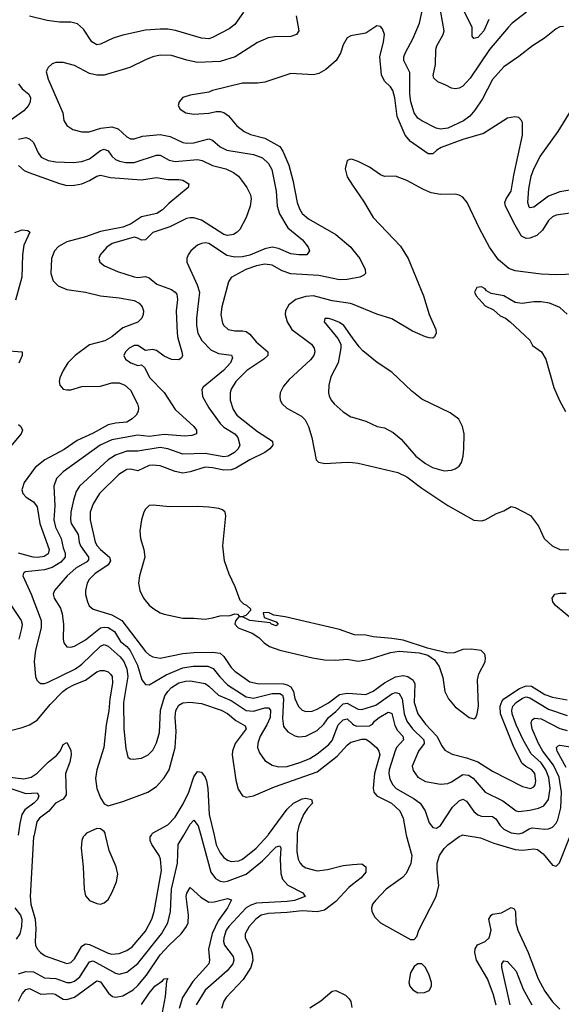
# Model space of a CAD drawing. Header units: inches. Extents: x 1834610 to 2027685, y 642842 to 774116.
# Tile 399 of 632: x 2008217 to 2011118, y 649093 to 654369. Entities that reach past the tile are written whole.
import ezdxf

# ---------------------------------------------------------------- set-up
doc = ezdxf.new("R2010")
doc.units = ezdxf.units.IN
doc.header["$MEASUREMENT"] = 0
for name, color, linetype in [('C0604', 7, 'Continuous'), ('C0605', 7, 'Continuous'), ('C0614', 7, 'Continuous'), ('C0615', 7, 'Continuous')]:
    doc.layers.add(name, color=color, linetype=linetype)

msp = doc.modelspace()

# ---------------------------------------------------------------- linework, layer by layer
at = {"layer": 'C0604', "color": 5}
for points, elevation in [([(2008210, 649256.8), (2008250, 649269.1), (2008290, 649266.9), (2008350, 649234.4), (2008410, 649230.5), (2008470, 649209.7), (2008490, 649209.3), (2008510, 649216.2), (2008539.6, 649240.4), (2008590, 649321.5), (2008610, 649325.1), (2008730, 649259.6), (2008750, 649254.4), (2008790, 649265.9), (2008850, 649311.3), (2008976.7, 649470), (2009010.9, 649530), (2009024.5, 649590), (2009030.3, 649710), (2009061.5, 649850), (2009065.6, 649950), (2009095.4, 650000)], 260), ([(2008293.7, 650000), (2008291.4, 649990), (2008273.4, 649670), (2008277.1, 649630), (2008299.7, 649550), (2008303.3, 649496.7), (2008300.1, 649430), (2008302.3, 649410), (2008310.9, 649390), (2008327.5, 649370), (2008353.1, 649353.1), (2008470, 649311.7), (2008490, 649317.4), (2008510, 649336.6), (2008550, 649404.7), (2008570, 649417.3), (2008590, 649414.2), (2008690, 649366.6), (2008710, 649362), (2008750, 649365.5), (2008790, 649382.1), (2008818.6, 649401.4), (2008890, 649484.8), (2008924.3, 649550), (2008937.8, 649590), (2008976.7, 649810), (2008971.7, 649870), (2008963.6, 649890), (2008924.6, 649950), (2008916.1, 649970), (2008915.7, 649990), (2008922, 650000)], 280), ([(2008565.9, 650000), (2008557, 649990), (2008549, 649970), (2008545.5, 649930), (2008556.1, 649830), (2008561.7, 649710), (2008570, 649674.8), (2008590.7, 649650), (2008630, 649632.7), (2008650, 649630.4), (2008670, 649636.4), (2008690, 649655.5), (2008710, 649690.6), (2008735.1, 649750), (2008742.4, 649790), (2008733.8, 649830), (2008696.4, 649916.4), (2008677.1, 650000)], 320), ([(2009186.3, 650000), (2009241.5, 649801.5), (2009266.4, 649766.4), (2009290, 649752.6), (2009310, 649749.6), (2009330, 649752.9), (2009430, 649791.3), (2009517.5, 649862.5), (2009590, 649936), (2009610, 649942.4), (2009615, 649930), (2009611.2, 649870), (2009614.7, 649794.8), (2009624.5, 649764.5), (2009652.2, 649732.2), (2009733.4, 649690), (2009746, 649670), (2009688.2, 649650), (2009650, 649644.3), (2009485.2, 649634.8), (2009454.9, 649625.1), (2009430, 649609.4), (2009337, 649510), (2009323.6, 649490), (2009309.4, 649450), (2009308.5, 649430), (2009314, 649410), (2009360.4, 649350), (2009363.3, 649330), (2009357.9, 649310), (2009327.7, 649272.3), (2009210, 649169.1), (2009162.7, 649090)], 260), ([(2009257.6, 650000), (2009270, 649947.2), (2009290, 649905.2), (2009310, 649879.8), (2009330, 649865.3), (2009350, 649858.9), (2009390, 649862), (2009410, 649870.7), (2009484.3, 649930), (2009547.6, 650000)], 280), ([(2009702.3, 650000), (2009701.9, 649910), (2009709.1, 649870), (2009718.7, 649850), (2009730, 649836.8), (2009750, 649824.3), (2009810, 649808.5), (2009865.4, 649814.6), (2009950, 649836.8), (2010000, 649841.6)], 280), ([(2010000, 649734.9), (2009980.2, 649719.8), (2009910, 649643.7), (2009850, 649597.2), (2009810, 649588), (2009730, 649594.7), (2009650, 649584.6), (2009550, 649579.7), (2009510, 649570.3), (2009481.5, 649550), (2009445.5, 649510), (2009423.9, 649470), (2009424.6, 649450), (2009453.1, 649393.2), (2009462.7, 649362.7), (2009465.3, 649330), (2009455.5, 649290), (2009413.2, 649226.8), (2009323.5, 649130), (2009309.4, 649110), (2009297.6, 649070)], 280), ([(2008210.4, 649110), (2008230, 649149.4), (2008250, 649171.9), (2008270, 649178.1), (2008330, 649146.8), (2008390, 649150.5), (2008406.8, 649146.7), (2008450, 649121), (2008470, 649118.2), (2008510, 649131.5), (2008630, 649219.1), (2008650, 649212.9), (2008693.1, 649153.1), (2008714.8, 649134.8), (2008731.3, 649131.4), (2008770, 649138.8), (2008824.7, 649170), (2008850, 649193.1), (2008896.7, 649250), (2008970, 649358.1), (2009017.5, 649410), (2009082.4, 649470), (2009111.2, 649510), (2009118.5, 649530), (2009120.9, 649570), (2009108.2, 649670), (2009111.6, 649688.4), (2009130, 649719.3), (2009186.4, 649666.4), (2009230, 649640.5), (2009258.6, 649641.4), (2009330, 649660.2), (2009352.1, 649652.1), (2009330.1, 649610), (2009280.5, 649539.5), (2009247.4, 649472.6), (2009228.4, 649388.4), (2009233.8, 649330), (2009230.2, 649310), (2009144.4, 649215.6), (2009089.3, 649130), (2009071.2, 649070)], 240), ([(2008191.1, 649610), (2008220.5, 649570), (2008229, 649550), (2008227.4, 649510), (2008217.5, 649470), (2008198.4, 649441.6)], 260), ([(2008868.9, 649091.1), (2008910, 649153.5), (2008940.2, 649190), (2008981.3, 649218.7), (2008990, 649230.3), (2009010, 649231.3), (2009003, 649217), (2008995.6, 649135.6), (2008979.4, 649050)], 220), ([(2009770, 649074.9), (2009830, 649112.4), (2009890, 649163.9), (2009910, 649166.9), (2009961.5, 649141.5), (2009982, 649122), (2009990, 649107.3), (2009996.1, 649076.1)], 280)]:
    msp.add_lwpolyline(points, dxfattribs=dict(at, elevation=elevation))
at = {"layer": 'C0605', "color": 5}
for points, elevation in [([(2009416.2, 654410), (2009370, 654343.5), (2009339.4, 654320.6), (2009250, 654273.7), (2009230, 654267.5), (2009190, 654270.5), (2009051.6, 654311.6), (2009010, 654318.9), (2008970, 654319.2), (2008890, 654312.4), (2008770, 654285.6), (2008717.6, 654270), (2008650, 654237.5), (2008630, 654235.4), (2008604.1, 654250), (2008559, 654319), (2008527.4, 654347.4), (2008490, 654356.8), (2008430, 654355.7), (2008364.5, 654364.5), (2008270, 654388.4)], 340), ([(2009697.9, 654390), (2009711.4, 654310), (2009699.1, 654290), (2009670, 654279.7), (2009581.8, 654278.2), (2009548.1, 654271.9), (2009490, 654248), (2009370.4, 654170), (2009290, 654145.7), (2009170, 654140.2), (2009112.3, 654152.3), (2009030, 654177.5), (2008970, 654179.4), (2008930, 654170.7), (2008890, 654154.8), (2008806.9, 654113.1), (2008670, 654072.2), (2008630, 654072.7), (2008590, 654081.8), (2008510, 654124.2), (2008450, 654140.7), (2008410, 654139.5), (2008390, 654132.3), (2008370, 654114), (2008361.7, 654098.3), (2008359.3, 654090), (2008370.3, 654050), (2008447.4, 653870), (2008454, 653830), (2008470, 653803), (2008501.3, 653781.3), (2008549.2, 653769.2), (2008589.2, 653769.2), (2008651.1, 653788.9), (2008710, 653795.5), (2008743.9, 653783.9), (2008790, 653740.9), (2008810, 653730.2), (2008830, 653731.3), (2008874.9, 653745.1), (2008970, 653753.9), (2009022.8, 653742.8), (2009090, 653711.5), (2009110, 653707.1), (2009150, 653709.6), (2009230, 653731.4), (2009250, 653723.9), (2009290, 653688.3), (2009327.2, 653670), (2009470, 653646.9), (2009516.9, 653630), (2009550, 653599.2), (2009567, 653566.9), (2009590.8, 653450.8), (2009595.9, 653370), (2009608.5, 653328.5), (2009653.4, 653253.4), (2009731.3, 653190), (2009761.7, 653150), (2009768.6, 653130), (2009754, 653110), (2009711.3, 653108.7), (2009670, 653115), (2009603.2, 653143.2), (2009570, 653149.9), (2009530, 653141.7), (2009450, 653106.9), (2009410, 653098.1), (2009370, 653096.1), (2009326.4, 653106.4), (2009250, 653157.8), (2009230, 653169.3), (2009210, 653173.6), (2009190, 653170.6), (2009170, 653160.7), (2009133.8, 653130), (2009118.5, 653110), (2009111.3, 653090), (2009111.3, 653070), (2009168.3, 652948.3), (2009179.5, 652910), (2009163.3, 652770), (2009164.2, 652730), (2009171.5, 652690), (2009193.1, 652650), (2009240.5, 652600.5), (2009281.2, 652581.2), (2009351.5, 652571.5), (2009357, 652557), (2009345.4, 652530), (2009308.1, 652490), (2009199.8, 652400.2), (2009192.4, 652387.6), (2009196.2, 652350), (2009229.4, 652290), (2009290, 652204.6), (2009310, 652185.1), (2009369.1, 652150), (2009384.7, 652130), (2009396.5, 652090), (2009387.1, 652070), (2009367.1, 652050), (2009332.8, 652030), (2009310, 652026.6), (2009210, 652044.4), (2009090, 652040.4), (2009010, 652069.9), (2008970, 652076.2), (2008850, 652056.7), (2008790, 652056.6), (2008730, 652034.9), (2008690, 652009.9), (2008537.6, 651870), (2008519, 651841), (2008504.5, 651795.5), (2008491.1, 651730), (2008488.7, 651690), (2008492.8, 651670), (2008529.6, 651610), (2008535.3, 651570), (2008543.4, 651550), (2008586.2, 651490), (2008585.6, 651474.4), (2008576.2, 651463.9), (2008517.3, 651430), (2008470.9, 651390), (2008402.9, 651310), (2008395.5, 651290), (2008400.7, 651270), (2008435.7, 651215.7), (2008444.8, 651184.8), (2008452.1, 651130), (2008449.3, 651050), (2008453.1, 651030), (2008470, 651008.9), (2008490, 651007.2), (2008510, 651013), (2008570, 651045.8), (2008650, 651109.6), (2008670, 651114.6), (2008690, 651112.1), (2008723.9, 651090), (2008757.5, 651037.5), (2008790.7, 651010.7), (2008808.7, 650988.7), (2008848, 650910), (2008871.9, 650831.9), (2008890, 650806.5), (2008910, 650805.2), (2009001.5, 650858.5), (2009090, 650895.7), (2009145.9, 650905.9), (2009225, 650905), (2009253, 650893), (2009288.2, 650848.2), (2009330, 650805.3), (2009430, 650741.2), (2009470, 650733.4), (2009570, 650758.6), (2009610, 650758.8), (2009623.6, 650750), (2009630.1, 650730), (2009624.6, 650624.6), (2009630, 650582), (2009652.3, 650552.3), (2009690, 650531.8), (2009710, 650527), (2009750.2, 650530.2), (2009810, 650560.4), (2009846.6, 650593.4), (2009871.2, 650630), (2009910, 650661.3), (2009950, 650703.6), (2009970, 650706.8), (2010000, 650690.8)], 360), ([(2010000, 654285.4), (2009990, 654283.7), (2009970, 654272.3), (2009950, 654234), (2009934.4, 654190), (2009911.1, 654150), (2009857.3, 654102.7), (2009819.5, 654080.5), (2009790, 654074.6), (2009670, 654080.6), (2009530, 654034.8), (2009489.8, 654029.8), (2009409.7, 654029.7), (2009249.3, 653990.7), (2009230, 653981.3), (2009130, 653964.2), (2009090, 653951.6), (2009070.6, 653930), (2009064.9, 653910), (2009076.3, 653890), (2009106.8, 653870), (2009150, 653862.3), (2009230, 653868.1), (2009270, 653876.9), (2009290, 653877.3), (2009310, 653871.4), (2009334.6, 653854.6), (2009380.4, 653800.4), (2009419.5, 653770), (2009453.9, 653753.9), (2009530, 653734.1), (2009609.7, 653689.7), (2009625.5, 653665.5), (2009658.2, 653590), (2009679.6, 653510), (2009703.2, 653390), (2009715.2, 653355.1), (2009730, 653330.2), (2009762.9, 653302.9), (2009910, 653218), (2009990.4, 653150.3), (2010000, 653138.2)], 380), ([(2008210, 654025.4), (2008230, 653998.8), (2008265.6, 653970), (2008275, 653950), (2008272.8, 653930), (2008264.2, 653910), (2008239.7, 653880.3), (2008082.6, 653770)], 340), ([(2008210, 653728.8), (2008250, 653737.6), (2008270, 653731.6), (2008290.5, 653710.5), (2008315.2, 653655.2), (2008331.9, 653631.9), (2008370, 653615.1), (2008410, 653607.8), (2008504.1, 653604.2), (2008550, 653609.5), (2008590, 653624.4), (2008650, 653667.8), (2008670, 653675.9), (2008690, 653667.5), (2008710, 653638), (2008730, 653620.9), (2008750.6, 653610.6), (2008784.9, 653604.9), (2008830, 653604.7), (2008950, 653642.9), (2008970, 653642.6), (2009017.3, 653617.3), (2009048.8, 653608.8), (2009170, 653620.7), (2009194.3, 653614.3), (2009250, 653588.7), (2009321.6, 653570), (2009361.3, 653550), (2009388.7, 653530), (2009404.6, 653510), (2009432.9, 653470), (2009452.4, 653430), (2009455.8, 653410), (2009451.5, 653370), (2009430.4, 653310), (2009395.1, 653244.9), (2009381.6, 653230), (2009361.8, 653218.2), (2009330, 653213.1), (2009310, 653218.2), (2009190, 653294.5), (2009150, 653307.9), (2009130, 653307.7), (2009110, 653303.2), (2009021.2, 653258.8), (2008930, 653228.5), (2008890, 653189.8), (2008870, 653187.2), (2008850, 653198.9), (2008830, 653203.9), (2008712.4, 653170), (2008682.8, 653150), (2008648.4, 653110), (2008641.6, 653090), (2008645.5, 653070), (2008670.8, 653050), (2008740.7, 653020.7), (2008830, 652992.1), (2008850, 652988.6), (2008890, 652993.4), (2008910, 652985.2), (2008951.8, 652951.8), (2009030, 652923.2), (2009050.1, 652910.1), (2009058, 652898), (2009063, 652870), (2009055, 652810), (2009060.1, 652690), (2009063.6, 652663.6), (2009085.8, 652590), (2009088.6, 652570), (2009083.4, 652556.6), (2009070, 652547.1), (2009030, 652549), (2008990, 652566.3), (2008950, 652596.5), (2008930, 652602.8), (2008890, 652595.8), (2008850, 652623.7), (2008830, 652622.6), (2008802.8, 652610), (2008782.8, 652590), (2008774.6, 652570), (2008784.2, 652550), (2008812.2, 652530), (2008850, 652516.5), (2008870, 652519.5), (2008886.2, 652506.2), (2008914.6, 652450), (2008991.1, 652371.1), (2009050, 652280.2), (2009149.1, 652190), (2009164.4, 652170), (2009163.1, 652150), (2009138.7, 652141.3), (2009101.8, 652138.2), (2008990, 652146.5), (2008910, 652135.3), (2008850, 652143.1), (2008710, 652118.3), (2008648.6, 652090), (2008450, 651946.8), (2008414.3, 651910), (2008399, 651870), (2008404.3, 651764.3), (2008400.1, 651690), (2008408.5, 651650), (2008438.3, 651590), (2008450, 651538.3), (2008461.2, 651510), (2008460.3, 651490), (2008437.3, 651462.7), (2008390, 651434.4), (2008350, 651420.6), (2008248.6, 651411.4), (2008237.3, 651402.7), (2008233.4, 651390), (2008277.9, 651290), (2008331.2, 651150), (2008331.3, 651110), (2008302.4, 650990), (2008293.8, 650930), (2008301.2, 650850), (2008309.3, 650829.3), (2008319.4, 650819.4), (2008330, 650812.9), (2008350, 650812.2), (2008370, 650818.6), (2008515.7, 650890), (2008550, 650915.8), (2008650, 651012.4), (2008670, 651021.6), (2008690, 651012.7), (2008754.5, 650954.5), (2008773.9, 650930), (2008791, 650890), (2008796.2, 650850), (2008772.5, 650710), (2008774.5, 650570), (2008784.5, 650464.5), (2008796.7, 650416.7), (2008808.6, 650408.6), (2008826.9, 650406.9), (2008870, 650411.8), (2008905.1, 650430), (2008930, 650455.8), (2008950, 650494.9), (2008966.4, 650550), (2008970.7, 650670), (2008994.7, 650745.3), (2009009.9, 650770), (2009030, 650790.9), (2009070, 650815.5), (2009105.1, 650825.1), (2009130, 650826.1), (2009210, 650811.6), (2009230, 650798.4), (2009281.1, 650750), (2009350, 650720.4), (2009430, 650666.7), (2009470, 650664), (2009530, 650682), (2009550, 650682.3), (2009559.8, 650670), (2009557.7, 650630), (2009539.9, 650590), (2009504.3, 650530), (2009492.1, 650492.1), (2009491, 650470), (2009500.8, 650440.8), (2009530, 650399.5), (2009570, 650374.9), (2009605.4, 650365.4), (2009650, 650367.6), (2009723, 650390), (2009770, 650409.6), (2009810, 650434.7), (2009870, 650482.6), (2009890, 650506.6), (2009923.1, 650590), (2009950, 650616.6), (2009970, 650622.5), (2010000, 650595.7)], 340), ([(2008210, 653587.5), (2008241.1, 653561.1), (2008265.5, 653550), (2008430, 653491.3), (2008470, 653481.6), (2008510, 653482), (2008550, 653490.1), (2008590, 653507.1), (2008630, 653531.5), (2008650, 653535.9), (2008704, 653524), (2008869.3, 653510.7), (2008950, 653524.1), (2009010, 653512.9), (2009070, 653512.9), (2009090, 653508.9), (2009122.4, 653490), (2009119.3, 653470), (2009016.2, 653383.8), (2008982.5, 653350), (2008951.2, 653330), (2008870, 653312.9), (2008810, 653273.9), (2008770, 653257.8), (2008650, 653234.8), (2008570, 653204.9), (2008470, 653178.3), (2008425.6, 653154.4), (2008402.6, 653130), (2008387.9, 653090), (2008384.2, 653010), (2008396.5, 652970), (2008423.7, 652943.7), (2008470, 652923.5), (2008569.6, 652909.6), (2008649.6, 652889.6), (2008750, 652879.6), (2008830, 652863.7), (2008856.5, 652850), (2008873.6, 652830), (2008879.7, 652810), (2008878.6, 652790), (2008870.2, 652770), (2008850, 652748), (2008770, 652718), (2008710.1, 652670), (2008672.3, 652647.7), (2008590, 652626.3), (2008513.2, 652570), (2008475.4, 652530), (2008449.4, 652490), (2008432, 652450), (2008428.2, 652430), (2008432.4, 652410), (2008450.2, 652390.1), (2008470, 652385.1), (2008490, 652386.5), (2008550, 652403.3), (2008650, 652405.1), (2008710, 652422.6), (2008750, 652423.5), (2008780.9, 652410), (2008810, 652384), (2008847.2, 652310), (2008852.8, 652290), (2008851.6, 652270), (2008840.2, 652250), (2008819.2, 652230), (2008790, 652212.1), (2008730, 652207.9), (2008690, 652197.9), (2008610, 652153), (2008525.5, 652114.5), (2008454.5, 652065.5), (2008351, 652010), (2008299, 651970), (2008241.7, 651890), (2008227.8, 651850), (2008232.9, 651830), (2008252.3, 651810), (2008290, 651785.5), (2008310, 651759.1), (2008324, 651670), (2008375, 651530), (2008370, 651507.2), (2008347.7, 651492.3), (2008313.2, 651486.8), (2008288.9, 651488.9), (2008210.1, 651509.9)], 320), ([(2010000, 653619.4), (2009990, 653622.7), (2009970, 653614), (2009960.4, 653570), (2009970, 653527.7), (2010000, 653483.1)], 420), ([(2008190, 653229.3), (2008230, 653242.9), (2008260, 653240), (2008271.2, 653231.2), (2008238.7, 653161.3), (2008231.3, 653108.7), (2008227.5, 652990), (2008194.2, 652865.8)], 280), ([(2010000, 652982.8), (2009970, 652977.1), (2009930, 652974.9), (2009818.4, 652998.4), (2009670, 653006.8), (2009623.3, 653023.3), (2009570, 653053.2), (2009530, 653059.5), (2009486, 653050), (2009428.9, 653030), (2009350, 652987.6), (2009335.3, 652964.7), (2009299, 652830), (2009293.5, 652790), (2009303.2, 652743.3), (2009310.2, 652730), (2009333, 652710), (2009370, 652701.3), (2009410, 652702.8), (2009430, 652698.8), (2009450, 652684), (2009483.9, 652643.9), (2009546.8, 652590), (2009545.5, 652570), (2009524.6, 652550), (2009432.9, 652490), (2009375.3, 652430), (2009350.1, 652389.9), (2009344.6, 652370), (2009344.1, 652330), (2009361.1, 652281.1), (2009380.7, 652250), (2009490, 652163.3), (2009571.4, 652111.4), (2009572.3, 652090), (2009556.4, 652070), (2009530.1, 652050), (2009448.8, 652011.1), (2009374, 651966), (2009350, 651956.3), (2009310, 651954.9), (2009250, 651968.7), (2009210, 651970.7), (2009130, 651945.9), (2009090, 651939.5), (2009050, 651947.9), (2008970, 651978.8), (2008930, 651982), (2008910, 651980.7), (2008850, 651952.1), (2008810, 651960.4), (2008790, 651958.8), (2008748.4, 651931.6), (2008644.2, 651830), (2008610, 651775.1), (2008595.1, 651730), (2008594.4, 651690), (2008622, 651570), (2008631.6, 651550), (2008649.1, 651530), (2008697.8, 651490), (2008703.6, 651470), (2008691.3, 651448.7), (2008619.8, 651400.2), (2008588.8, 651370), (2008577.9, 651350), (2008568.8, 651310), (2008568.9, 651288.9), (2008579.7, 651250), (2008588.9, 651228.9), (2008610.4, 651210), (2008710, 651180.5), (2008764.7, 651150), (2008890, 650984.1), (2008910, 650965.5), (2008930, 650954.5), (2008970, 650948.4), (2009090, 650972.7), (2009150, 650978.5), (2009250, 650980.8), (2009290, 650973.9), (2009310, 650956.2), (2009350, 650898.7), (2009370, 650877.6), (2009450, 650820.6), (2009490, 650812.2), (2009630, 650809.5), (2009650, 650805.3), (2009670, 650794.5), (2009684.1, 650770), (2009691.1, 650731.1), (2009709.3, 650689.3), (2009729.6, 650669.6), (2009750, 650662.1), (2009784.2, 650664.2), (2009810, 650674.2), (2009870, 650708.3), (2009930, 650753.7), (2009970, 650760.7), (2010000, 650758.4)], 380), ([(2010000, 652844.9), (2009989.3, 652849.3), (2009890, 652863.3), (2009790, 652889.6), (2009750, 652886.8), (2009695.3, 652870), (2009658.3, 652841.7), (2009640.6, 652810), (2009639.4, 652790), (2009648.8, 652750), (2009674.1, 652710), (2009779.8, 652630), (2009793.4, 652610), (2009797.1, 652590), (2009792.7, 652570), (2009773.7, 652546.3), (2009659.6, 652440.4), (2009630, 652405.3), (2009612.1, 652370), (2009609.5, 652350), (2009612.1, 652330), (2009622.7, 652310), (2009646.9, 652286.9), (2009725.5, 652245.5), (2009745.9, 652225.9), (2009763.3, 652190), (2009781.4, 652130), (2009804.2, 652010), (2009817.5, 651997.5), (2009851.2, 651991.1), (2009970, 651998.3), (2010000, 651995.9)], 420), ([(2010000, 652664.7), (2009952.7, 652730), (2009930, 652746), (2009890, 652762.7), (2009870, 652769), (2009851.6, 652768.4), (2009847.3, 652750), (2009921.6, 652661.6), (2009937.3, 652630), (2009937.3, 652610), (2009922, 652530), (2009883.9, 652456.1), (2009872.4, 652410), (2009870.4, 652370.4), (2009874.2, 652354.2), (2009885.5, 652330), (2009902, 652310), (2009950, 652267.7), (2009990, 652242), (2010000, 652238.9)], 440), ([(2008135.9, 652595.9), (2008230.6, 652590), (2008230.4, 652570.4), (2008212, 652528)], 280), ([(2008210, 652200.2), (2008222.3, 652190), (2008231.5, 652170), (2008225, 652150), (2008157.6, 652070)], 280), ([(2008170.5, 651230.5), (2008225.6, 651150), (2008230.1, 651130), (2008226.6, 651106.6), (2008212, 651050)], 320), ([(2010000, 651076.6), (2009930, 651101.5), (2009638, 651170), (2009578.9, 651178.9), (2009550, 651192.1), (2009521, 651190), (2009525.4, 651165.4), (2009590, 651142), (2009602, 651130), (2009595.3, 651124.7), (2009590, 651122), (2009566, 651130), (2009558, 651138), (2009450, 651149.4), (2009410, 651169), (2009390, 651169), (2009372.8, 651147.2), (2009368.7, 651130), (2009387, 651110), (2009462, 651082), (2009498.5, 651058.5), (2009527, 651030), (2009555.5, 651010), (2009610.8, 650990), (2009784.7, 650950), (2009850, 650939.5), (2009910, 650938), (2009970, 650942.8), (2010000, 650937.2)], 420), ([(2008110, 650545.5), (2008230, 650575.6), (2008270, 650591.1), (2008310, 650615.9), (2008380.4, 650699.6), (2008448.8, 650770), (2008470, 650786.1), (2008510, 650807), (2008570.2, 650829.8), (2008630, 650873.8), (2008650, 650881.4), (2008670, 650881.5), (2008690, 650873.8), (2008702.6, 650862.6), (2008711.6, 650850), (2008714.3, 650814.3), (2008699.7, 650730), (2008694.9, 650665.1), (2008679.9, 650590), (2008667.8, 650470), (2008629.3, 650350), (2008622.7, 650302.6), (2008630.1, 650250.1), (2008650, 650198.7), (2008670, 650168.2), (2008690, 650157), (2008770, 650180.2), (2008903.5, 650230), (2008950, 650260.6), (2008990, 650305.8), (2009017.1, 650350), (2009049.2, 650470), (2009054.5, 650554.5), (2009049.1, 650630.9), (2009052.5, 650667.5), (2009070, 650696.9), (2009090.5, 650709.4), (2009127.6, 650712.4), (2009190, 650704.6), (2009295.5, 650670), (2009330, 650651.6), (2009374.3, 650614.3), (2009424.5, 650584.5), (2009430.7, 650570), (2009371.6, 650490), (2009355.9, 650450), (2009354.3, 650430), (2009374, 650294), (2009386.6, 650246.6), (2009410, 650210.3), (2009430, 650203.2), (2009470, 650209.5), (2009581.1, 650258.9), (2009810, 650339.5), (2009917.9, 650422.1), (2009970, 650481.1), (2009990, 650497.4), (2010000, 650500.2)], 320), ([(2008150, 650312.7), (2008239.3, 650300.7), (2008278, 650310), (2008310, 650332.3), (2008369.7, 650390.3), (2008414.4, 650425.6), (2008434.5, 650450), (2008450, 650484.9), (2008470, 650495.5), (2008490, 650455.5), (2008493.3, 650430), (2008486.1, 650390), (2008462.1, 650330), (2008465.2, 650214.8), (2008450, 650193.2), (2008408.7, 650171.3), (2008372.4, 650127.6), (2008322.2, 650090), (2008309.6, 650070), (2008293.7, 650000)], 280), ([(2008922, 650000), (2008929, 650011), (2009010, 650054.4), (2009050, 650096.6), (2009092.9, 650167.1), (2009122.3, 650230), (2009150, 650312.8), (2009170, 650341.2), (2009190, 650337.5), (2009210, 650311.1), (2009218, 650290), (2009224.8, 650250), (2009231.6, 650110), (2009257.6, 650000)], 280), ([(2008016, 650000), (2008087.4, 650110), (2008104.1, 650150), (2008121.1, 650218.9), (2008127.4, 650232.6), (2008138.1, 650241.9), (2008150, 650248.4), (2008170, 650249.4), (2008250, 650223.4), (2008310, 650226.7), (2008320.2, 650210), (2008311.6, 650190), (2008293.4, 650170), (2008244.2, 650135.8), (2008229.2, 650110), (2008217.4, 650062.6), (2008209.2, 650000)], 260), ([(2009547.6, 650000), (2009550, 650002.7), (2009650, 650138.9), (2009683.4, 650170), (2009730, 650193.8), (2009750, 650197.6), (2009779.6, 650190), (2009784.3, 650170), (2009757.6, 650142.4), (2009736.2, 650110), (2009712.1, 650050), (2009702.3, 650010), (2009702.3, 650000)], 280), ([(2009095.4, 650000), (2009130, 650058), (2009150, 650078.9), (2009172.4, 650050), (2009186.3, 650000)], 260), ([(2008677.1, 650000), (2008674.7, 650010), (2008670, 650019.5), (2008650, 650033.6), (2008630, 650034.3), (2008574.9, 650010), (2008565.9, 650000)], 320)]:
    msp.add_lwpolyline(points, dxfattribs=dict(at, elevation=elevation))
at = {"layer": 'C0605', "color": 5, "elevation": 420}
msp.add_lwpolyline([(2008931.7, 651768.3), (2008910, 651765.6), (2008890, 651747), (2008881.9, 651730), (2008869.5, 651689.5), (2008861.1, 651630), (2008864.6, 651590), (2008882.4, 651530), (2008887.8, 651490), (2008859.2, 651390), (2008853.4, 651350), (2008860.4, 651310), (2008880.1, 651270), (2008910, 651232.3), (2008930, 651216.3), (2008970, 651190.9), (2008990, 651184.2), (2009090, 651162), (2009150, 651162.5), (2009210, 651156.1), (2009250, 651164.9), (2009290, 651174), (2009343.3, 651176.7), (2009370, 651186), (2009383.6, 651183.6), (2009392.7, 651172.7), (2009410, 651172), (2009430, 651178), (2009455.1, 651204.9), (2009455.6, 651210), (2009433.6, 651230), (2009417.5, 651237.5), (2009397.2, 651257.2), (2009370.8, 651330), (2009338, 651398), (2009313.3, 651470), (2009305.1, 651550), (2009321.3, 651710), (2009317.6, 651730), (2009302.8, 651742.8), (2009284, 651750), (2009230, 651757.3), (2009170, 651761), (2009018.8, 651758.8)], close=True, dxfattribs=at)
at = {"layer": 'C0614', "color": 5}
for points, elevation in [([(2010287.4, 650000), (2010317, 649890), (2010312.7, 649847.3), (2010286.8, 649793.2), (2010266.7, 649773.3), (2010179.8, 649710), (2010123, 649650), (2010107.3, 649630), (2010101.4, 649610), (2010102.9, 649590), (2010119.4, 649559.4), (2010149.5, 649529.5), (2010310, 649440.4), (2010330, 649440.7), (2010343.6, 649456.4), (2010354, 649490), (2010447.9, 649670), (2010461.6, 649730), (2010452.8, 649812.8), (2010453.2, 649850), (2010465.4, 649890), (2010490, 649927.4), (2010510, 649948.1), (2010570, 649992.9), (2010587.1, 650000)], 320), ([(2010597, 650000), (2010685, 649985), (2010755.9, 649955.9), (2010870, 649922.4), (2010910, 649918.4), (2010970, 649926.4), (2010990, 649922.3), (2011020, 649900), (2011070, 649838), (2011090, 649833.7), (2011108, 649852), (2011163.6, 649990), (2011165.3, 650000)], 320), ([(2010000, 649841.6), (2010050, 649846.4), (2010071.5, 649830), (2010070, 649802), (2010045.9, 649770), (2010000, 649734.9)], 280), ([(2010769.2, 649089.2), (2010752.7, 649150), (2010722, 649230), (2010663.4, 649330), (2010653.8, 649370), (2010655.8, 649390), (2010668, 649412), (2010710, 649430.2), (2010731.8, 649450), (2010742.3, 649490), (2010729.9, 649550), (2010741.2, 649570), (2010750, 649575.9), (2010796.7, 649583.3), (2010850, 649612.4), (2010864.9, 649605), (2010872.1, 649590), (2010874.7, 649530), (2010884.2, 649490), (2010940.9, 649370), (2010994.4, 649230), (2011030, 649162.8), (2011070, 649106.7), (2011110, 649066.7)], 280), ([(2010843.3, 649090), (2010799.8, 649290), (2010799.7, 649310), (2010810, 649326.4), (2010830, 649321.7), (2010875.1, 649270), (2010913.8, 649173.8), (2010959.5, 649090)], 260)]:
    msp.add_lwpolyline(points, dxfattribs=dict(at, elevation=elevation))
at = {"layer": 'C0614', "color": 5, "elevation": 320}
msp.add_lwpolyline([(2010350, 649309.3), (2010330, 649296), (2010310, 649262), (2010300.4, 649210), (2010306.4, 649190), (2010322, 649170), (2010350, 649154.9), (2010384.5, 649155.5), (2010410, 649166.8), (2010422.7, 649190), (2010422, 649210), (2010410, 649249), (2010389.6, 649289.6), (2010370, 649309.2)], close=True, dxfattribs=at)
at = {"layer": 'C0615', "color": 5}
for points, elevation in [([(2011130, 654333.3), (2011110, 654331.5), (2011090, 654320.5), (2011028.6, 654270), (2010963.7, 654230), (2010890, 654171.9), (2010810, 654116.8), (2010750, 654048.5), (2010695.6, 653944.4), (2010654.7, 653885.3), (2010627.2, 653852.8), (2010593.5, 653826.5), (2010510, 653787.3), (2010470, 653782), (2010447.7, 653787.7), (2010370, 653826.6), (2010350, 653841), (2010329.5, 653869.5), (2010311.4, 653930), (2010306.3, 653970), (2010306.3, 654086.3), (2010274, 654150), (2010273.7, 654170), (2010280.6, 654190), (2010325.2, 654270), (2010359.1, 654350), (2010384.5, 654475.5)], 360), ([(2010931.2, 654410), (2010854.4, 654350), (2010833, 654327), (2010733.9, 654210), (2010630, 654056.8), (2010590, 654012.9), (2010570, 654002), (2010550, 653998), (2010530, 654002), (2010499.3, 654019.3), (2010455.7, 654035.7), (2010435.6, 654055.6), (2010432.2, 654070), (2010444.5, 654130), (2010445.8, 654210), (2010450.9, 654230), (2010484.8, 654290), (2010490.6, 654310), (2010471.8, 654410)], 340), ([(2010729.7, 654370.3), (2010703.5, 654310), (2010670, 654274.2), (2010648.8, 654268.8), (2010641, 654281), (2010640.3, 654330), (2010599.8, 654410)], 320), ([(2011190, 653336.1), (2011090, 653321.4), (2011070, 653312.9), (2011050, 653292.8), (2011017.8, 653242.2), (2010987.3, 653212.7), (2010950, 653197.8), (2010930, 653196.1), (2010904.2, 653210), (2010870, 653268), (2010819.2, 653370), (2010814.5, 653390), (2010821.9, 653410), (2010849, 653451), (2010863.3, 653536.7), (2010909.7, 653749.7), (2010910, 653818), (2010905.2, 653830), (2010890, 653845.2), (2010869.4, 653849.4), (2010830, 653841.6), (2010700.8, 653759.2), (2010590, 653727.1), (2010475, 653685), (2010450.2, 653670), (2010429.5, 653650.5), (2010405.1, 653650), (2010310, 653717.1), (2010282.2, 653750), (2010237.9, 653850), (2010226.1, 653950), (2010215.7, 653990), (2010203.1, 654010), (2010170, 654040.7), (2010154.5, 654074.5), (2010145.2, 654170), (2010166, 654250), (2010171.2, 654290), (2010160.9, 654320.9), (2010150, 654333.2), (2010130, 654336), (2010070, 654297.6), (2010000, 654285.4)], 380), ([(2011270, 653474.2), (2011110, 653446.1), (2011050, 653424.4), (2010970, 653364.1), (2010950, 653360.5), (2010945.4, 653365.4), (2010937.8, 653390), (2010943.1, 653463.1), (2010956, 653530), (2010970.3, 653569.7), (2011004.1, 653635.9), (2011101.1, 653770), (2011186.8, 653910)], 360), ([(2011190, 653005.3), (2011090, 653002.3), (2011010, 653006.5), (2010870, 653024.3), (2010836.1, 653036.1), (2010782.2, 653082.2), (2010733.3, 653150), (2010679.1, 653250), (2010614.4, 653390), (2010590, 653418.7), (2010570, 653429.8), (2010550, 653434), (2010470, 653433.2), (2010421.6, 653441.6), (2010378.8, 653458.8), (2010290, 653507.8), (2010230, 653531.4), (2010170, 653529.7), (2010150, 653538.5), (2010090, 653579.7), (2010030, 653609.6), (2010000, 653619.4)], 420), ([(2010000, 653483.1), (2010057.5, 653397.5), (2010110.1, 653310.1), (2010255.9, 653155.9), (2010297.9, 653090), (2010380.1, 652890), (2010409.6, 652790), (2010445.4, 652710), (2010446.7, 652690), (2010438.2, 652670), (2010430, 652663.4), (2010410, 652663.9), (2010390, 652670.4), (2010320.3, 652700.3), (2010210, 652765.6), (2010130, 652791.3), (2010000, 652844.9)], 420), ([(2010000, 653138.2), (2010038.2, 653090), (2010066.7, 653030), (2010068.4, 653010), (2010059.7, 653000.3), (2010038.8, 652990), (2010000, 652982.8)], 380), ([(2011150, 652792), (2011110, 652827), (2011054, 652850), (2011010, 652856.9), (2010970, 652857), (2010908.9, 652848.9), (2010870, 652853.2), (2010810, 652889.3), (2010741.5, 652901.5), (2010717.2, 652917.2), (2010710, 652928), (2010690, 652938), (2010665.4, 652934.6), (2010652, 652910), (2010662, 652890), (2010710, 652836), (2010754.9, 652814.9), (2010790, 652782.8), (2010818, 652770), (2010844.7, 652750), (2010950, 652651.3), (2010963.5, 652623.5), (2011011, 652590), (2011034, 652550), (2011078.5, 652398.5), (2011108.1, 652328.1), (2011140.7, 652270)], 440), ([(2010000, 652238.9), (2010070, 652217.3), (2010132, 652190), (2010170, 652183), (2010218, 652158), (2010260.7, 652120.7), (2010339.3, 652030), (2010390, 651990.3), (2010427.7, 651970), (2010490, 651952.4), (2010530, 651954.9), (2010550, 651963), (2010570, 651977.3), (2010582.7, 651997.3), (2010591.6, 652030), (2010595.6, 652070), (2010598, 652150), (2010589.2, 652190), (2010569.4, 652229.4), (2010523.3, 652263.3), (2010370, 652336), (2010318, 652378), (2010210, 652480.9), (2010131.5, 652531.5), (2010055.3, 652595.3), (2010035.6, 652615.6), (2010000, 652664.7)], 440), ([(2010000, 651995.9), (2010030, 651993.5), (2010242.8, 651942.8), (2010290, 651918.9), (2010370, 651859.5), (2010510, 651766.1), (2010650, 651687.1), (2010690, 651683.5), (2010710, 651689.4), (2010770, 651723.2), (2010810, 651737.8), (2010850, 651760.4), (2010870, 651754.9), (2010952.9, 651712.9), (2010995.5, 651655.5), (2011026.7, 651590), (2011068.2, 651550), (2011110, 651530.2), (2011170, 651527.9)], 420), ([(2011190, 651144), (2011087.1, 651230), (2011072.2, 651250), (2011068.7, 651270), (2011083.7, 651290), (2011110, 651296.5), (2011144.4, 651295.6)], 380), ([(2010000, 650937.2), (2010031.4, 650931.4), (2010090, 650941.7), (2010202.5, 650977.5), (2010250, 650985.2), (2010357.3, 650977.3), (2010403.6, 650963.6), (2010439.2, 650939.2), (2010463.8, 650903.8), (2010483.8, 650843.8), (2010494.7, 650770), (2010513.2, 650730), (2010550, 650687.8), (2010624.6, 650630), (2010650, 650622.4), (2010659.1, 650630), (2010667.6, 650650), (2010673.4, 650690), (2010668.8, 650831.2), (2010676.8, 650863.2), (2010709.1, 650929.1), (2010712.3, 650950), (2010709, 650970), (2010689.3, 650989.3), (2010635.6, 650995.6), (2010590, 650994.3), (2010543.5, 650976.5), (2010510, 650974.4), (2010401.6, 651001.6), (2010270, 651043.5), (2010210, 651053.6), (2010110, 651062), (2010070, 651071.3), (2010010, 651073), (2010000, 651076.6)], 420), ([(2010000, 650758.4), (2010070, 650753.1), (2010109.6, 650770.4), (2010170, 650815.4), (2010230, 650848.5), (2010270, 650854.9), (2010295.2, 650850), (2010324.3, 650830), (2010332.7, 650810), (2010329.7, 650710), (2010349.7, 650650), (2010390, 650594.4), (2010451.9, 650530), (2010477.8, 650477.8), (2010494.8, 650454.8), (2010533.2, 650433.2), (2010610, 650413.4), (2010671.5, 650391.5), (2010750, 650341.7), (2010910, 650259.8), (2010952, 650250), (2010970, 650258.5), (2010977.5, 650270), (2010981.4, 650290), (2010975.5, 650330), (2010960.6, 650350), (2010927.3, 650367.3), (2010906, 650386), (2010860.1, 650480.1), (2010791.3, 650650), (2010789.7, 650690), (2010800.7, 650719.3), (2010809.9, 650730), (2010894.7, 650785.3), (2010930, 650799.3), (2010957.9, 650798), (2011030, 650752.5), (2011070, 650738.5), (2011150, 650724.1)], 380), ([(2010000, 650690.8), (2010030, 650674.9), (2010050, 650673.2), (2010123.9, 650696.1), (2010210, 650756.3), (2010230, 650763.4), (2010250, 650759.2), (2010264.8, 650730), (2010276, 650650), (2010290.6, 650610.6), (2010321.2, 650570), (2010382.2, 650510), (2010382.5, 650490), (2010352.5, 650450), (2010319.3, 650370), (2010325.2, 650345.2), (2010350, 650310.3), (2010390, 650286.8), (2010470, 650271.9), (2010510, 650276.8), (2010530, 650285.5), (2010590, 650324.4), (2010620.6, 650320.6), (2010645.6, 650305.7), (2010710, 650230.2), (2010804, 650184), (2010876.3, 650130), (2010890, 650126.2), (2010950, 650134.1), (2010996.4, 650143.6), (2011024.2, 650155.8), (2011050, 650190.3), (2011058.8, 650250), (2011051, 650309), (2011035.7, 650350), (2011010, 650386.6), (2010955.8, 650435.8), (2010914.1, 650510), (2010876.4, 650590), (2010854.5, 650650), (2010852.5, 650670), (2010857.5, 650690), (2010876.7, 650710), (2010910, 650733.6), (2010930, 650740.1), (2010950, 650734.7), (2011050, 650675.2), (2011150, 650640.9)], 360), ([(2010000, 650595.7), (2010008.3, 650588.3), (2010023.1, 650583.1), (2010090, 650585.2), (2010106.1, 650593.9), (2010117.5, 650610), (2010142.3, 650630), (2010190, 650657.7), (2010196.8, 650656.8), (2010210.7, 650650.7), (2010227, 650587), (2010241.1, 650561.1), (2010269.5, 650530), (2010272.7, 650510), (2010235.8, 650470), (2010227.9, 650452.1), (2010196.1, 650350), (2010193.3, 650330), (2010199, 650299), (2010215.5, 650270), (2010233.8, 650250), (2010330, 650193.8), (2010361.2, 650170), (2010388.1, 650130), (2010410, 650066), (2010430, 650041.3), (2010450, 650036.5), (2010470, 650051.6), (2010535, 650150), (2010570, 650183.5), (2010590, 650191.6), (2010610, 650182.3), (2010650, 650126), (2010670, 650107.6), (2010690, 650100.6), (2010750, 650099.5), (2010766.6, 650086.6), (2010790.4, 650050.4), (2010810.8, 650030.8), (2010850, 650012.4), (2010890, 650006.1), (2010910, 650011.2), (2010946.4, 650033.6), (2010961.9, 650038.1), (2011030, 650031.2), (2011050, 650033.1), (2011070, 650042.3), (2011090, 650062.9), (2011099, 650081), (2011114.9, 650145.1), (2011117.9, 650230), (2011105.6, 650310), (2011075.3, 650375.3), (2011018.7, 650450), (2010996, 650490), (2010962, 650570), (2010956.5, 650603.5), (2010962.2, 650617.8), (2010974.5, 650625.5), (2011010, 650623), (2011110, 650571.7), (2011150, 650559.5)], 340), ([(2010000, 650500.2), (2010050, 650514.6), (2010070, 650513.6), (2010090, 650501.5), (2010130, 650467), (2010140.3, 650450), (2010145.1, 650430), (2010116.7, 650330), (2010110.6, 650250.6), (2010113.1, 650230), (2010129, 650210), (2010208.5, 650170), (2010252.4, 650130), (2010270.8, 650090), (2010284.7, 650010), (2010287.4, 650000)], 320), ([(2011142.9, 650362.9), (2011095.9, 650450), (2011092.1, 650470), (2011101.4, 650478.6), (2011110, 650481.3), (2011188.7, 650468.7)], 320), ([(2010587.1, 650000), (2010590, 650001.2), (2010597, 650000)], 320)]:
    msp.add_lwpolyline(points, dxfattribs=dict(at, elevation=elevation))

doc.saveas('drawing.dxf')
